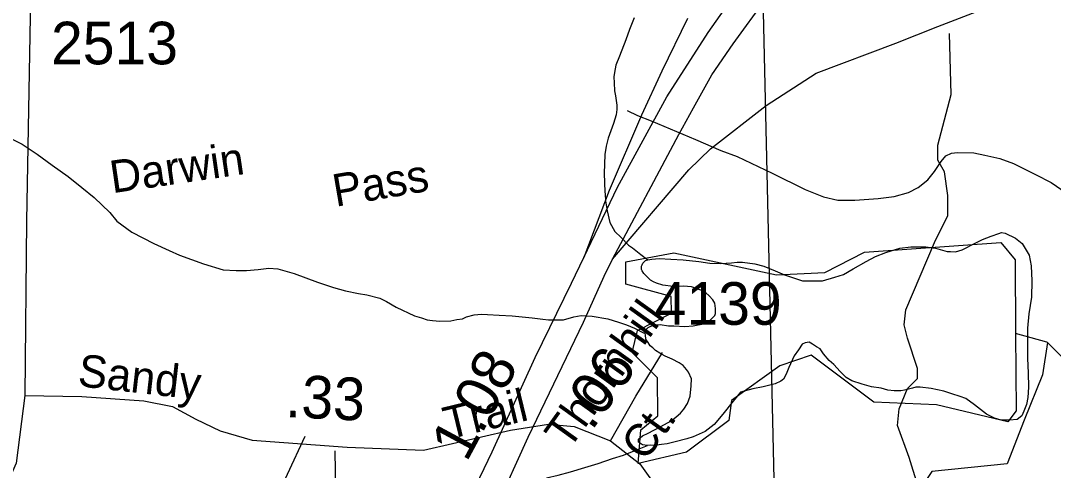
# Model space of a CAD drawing. Extents: x 2169602 to 2449496, y 721995 to 810662.
# Drawn here: x 2403022 to 2406048, y 802833 to 804152 of the extents above; entities that cross this region are included whole.
import ezdxf

# ---------------------------------------------------------------- set-up
doc = ezdxf.new("R2010")
doc.units = 0
doc.layers.add('Default', color=7, linetype='Continuous')

msp = doc.modelspace()

# ---------------------------------------------------------------- linework, layer by layer
at = {"layer": 'Default'}
msp.add_line((2405191.9, 804438.5), (2405245.3, 802063.2), dxfattribs=at)
for points in [[(2404915.6, 803928.1), (2405036.4, 804117), (2405123.7, 804240.6), (2405234.6, 804371.2), (2405362.5, 804511.8), (2405539.6, 804673.7), (2405853.2, 804939.3), (2406026.7, 805084.7)], [(2404756.2, 803452.5), (2404950.4, 803818.2), (2404993.3, 803895.8), (2405047.1, 803992.6), (2405109.9, 804083.9), (2405206.3, 804217.8), (2405339.8, 804365.5), (2405444.9, 804470.6), (2405521.7, 804547.3), (2405695, 804697.9), (2405901.2, 804879.4), (2406101.9, 805044.8)], [(2403069.6, 804840.3), (2403064.8, 804666.5), (2403050.2, 804218.3), (2403038.7, 803564.9), (2403034, 803052.9)], [(2404756.2, 803452.5), (2404980, 803714.6), (2405043.6, 803776), (2405206, 803902.9), (2405352.3, 803997.6), (2405585.8, 804085.3), (2405709.2, 804134), (2405971.2, 804236.4), (2406114.3, 804327.3), (2406230.6, 804436), (2406349.4, 804578.9), (2406417.5, 804691.6), (2406485.6, 804797), (2406506.8, 804829.6)], [(2404975.5, 804158.1), (2404900.1, 804003.3), (2404841.3, 803874.4), (2404745.9, 803653.8), (2404672, 803457.6)], [(2404819.2, 804159.7), (2404805.5, 804125.7), (2404795.5, 804095.5), (2404776, 804047.4), (2404765.5, 804021.4), (2404762, 803999.6), (2404760, 803987.3), (2404760.4, 803969.4), (2404762.2, 803945.6), (2404764.3, 803931.5), (2404768.6, 803903.7), (2404768.6, 803891.5), (2404766.8, 803875.6), (2404758.8, 803849.6), (2404743.2, 803807.3), (2404737.4, 803783.5), (2404733.5, 803759.3), (2404731.7, 803703.2), (2404733.7, 803649.4)], [(2405650.1, 802792), (2405625.4, 802870.8), (2405591, 802964.3), (2405595.9, 803013.6), (2405620.5, 803072.7), (2405650.1, 803102.2), (2405650.1, 803131.8), (2405620.5, 803220.4), (2405610.7, 803259.8), (2405615.6, 803304.2), (2405699.3, 803501.2), (2405738.7, 803580), (2405738.7, 803639.1), (2405728.8, 803708), (2405709.1, 803742.5), (2405709.1, 803786.8), (2405748.5, 803934.6), (2405743.6, 804114.3)], [(2404672, 803457.6), (2404770.6, 803663.4), (2404915.6, 803928.1)], [(2404798.9, 803887.8), (2404828.8, 803873.9), (2404869.2, 803858.1), (2404999.2, 803802.7), (2405073.4, 803771.2), (2405121.6, 803753.4), (2405223.9, 803704.3), (2405320.1, 803656.8), (2405374.2, 803634.8), (2405415.9, 803625.3), (2405466.1, 803625.4), (2405534, 803629.8), (2405581.8, 803636.3), (2405623.8, 803648.2), (2405651.7, 803662.7), (2405679.6, 803684.8), (2405699.7, 803709), (2405719.1, 803738.9), (2405732.9, 803755.1), (2405749.1, 803763.2), (2405766.9, 803765.3), (2405815.1, 803763.7), (2405847.3, 803757.6), (2405891.2, 803747.8), (2405931.4, 803732.3), (2405995.3, 803700.4), (2406041.7, 803676.7), (2406085.6, 803646.9)], [(2402979.5, 803813.2), (2403025.9, 803789.6), (2403069.7, 803759.8), (2403114, 803727.9), (2403160.4, 803694.6), (2403200.6, 803662.5), (2403236.9, 803632.7), (2403282.8, 803589.3), (2403303.1, 803563.5), (2403347, 803531.7), (2403411.6, 803498), (2403457.1, 803478.1), (2403487.4, 803464.2), (2403557.6, 803438.6), (2403615.4, 803420.9), (2403653.5, 803419.2), (2403683.7, 803419.5), (2403717.5, 803421.7), (2403749.3, 803425.8), (2403775.3, 803423.9), (2403823.5, 803410.1), (2403891.6, 803384.8), (2403937.9, 803368.9), (2403973.6, 803359.1), (2404011.8, 803351.3), (2404035.9, 803347.6), (2404074.3, 803337.8), (2404093.8, 803327.9), (2404122.1, 803311.8), (2404176.2, 803286.3), (2404196.3, 803280.3), (2404212.5, 803274.7), (2404228.3, 803272.7), (2404250, 803270.6), (2404282.4, 803271), (2404300.1, 803275.2), (2404316, 803277.2), (2404328.1, 803283.1), (2404350.1, 803289.2), (2404372, 803291.5), (2404390.1, 803289.6), (2404424.1, 803287.7), (2404462, 803286), (2404520.3, 803280.1)], [(2404733.7, 803649.4), (2404734.2, 803643.2), (2404735.8, 803623.5), (2404740.3, 803593.6), (2404748.5, 803559.5), (2404762.4, 803533.4), (2404780.9, 803515.7), (2404802.6, 803493.7), (2404814.5, 803485.8), (2404839.3, 803465.9), (2404859.2, 803450.3)], [(2404859.2, 803450.3), (2404870.9, 803452.1), (2404893.1, 803454.5), (2404927.1, 803452.6), (2404963, 803450.8), (2405009.1, 803445), (2405041.3, 803441), (2405073.3, 803439.4), (2405105.1, 803441.5), (2405121.1, 803443.5), (2405136.9, 803443.6), (2405173, 803438.2), (2405199.2, 803432.2), (2405232.8, 803418.1), (2405259.5, 803406.4), (2405289.2, 803396.6), (2405313, 803388.9), (2405371.2, 803389.1), (2405407.5, 803399.4), (2405433, 803407.3), (2405461.3, 803423.7), (2405498.8, 803445.6), (2405526.7, 803460.1), (2405556.8, 803472.1), (2405598.4, 803484.5), (2405630.6, 803488.6), (2405674.3, 803488.8), (2405702.6, 803485), (2405736.2, 803475.1), (2405746.5, 803475.1), (2405760.6, 803473.4), (2405780.7, 803479.3), (2405818.5, 803499.5), (2405840.6, 803509.6), (2405866, 803519.9), (2405888.2, 803527.9), (2405896.2, 803530), (2405906.2, 803528.1), (2405936.6, 803514.1), (2405956.5, 803498.1), (2405976.8, 803464.2), (2405982.9, 803432.5), (2405985, 803388.4), (2405983.3, 803340.8), (2405975.7, 803292.4), (2405971.6, 803250.4), (2405972.1, 803242.7)], [(2405937, 803234.1), (2405939, 803007.7), (2405914, 802975.4), (2405705.1, 803025.6), (2405522, 803032.6), (2405338, 803171), (2405246, 803140), (2405105.1, 803037.9), (2405097.1, 802979), (2404973, 802886.4), (2404831.1, 802853.2), (2404839.1, 802951.5), (2404889, 802993.1), (2404887.9, 803104.7), (2404813.1, 803178.4), (2404829.1, 803243.6), (2404929, 803294.1), (2404928.1, 803343.3), (2404795.1, 803378.9), (2404795.1, 803444.5), (2404936.1, 803471.1), (2405236.1, 803405.9), (2405378, 803412.8), (2405494.1, 803472.8), (2405894.1, 803500.7), (2405936, 803450.7), (2405937, 803234.1)], [(2400361.4, 799863.7), (2400990.3, 800043.5), (2401535.4, 800192.1), (2401961.6, 800311), (2402323.2, 800408.5), (2402465.8, 800457.7), (2402588.8, 800506.8), (2402756, 800585.5), (2402908.5, 800678.9), (2403056, 800767.4), (2403174.1, 800846), (2403368.5, 801023.3), (2403566.5, 801213), (2403740.2, 801430.3), (2403888.9, 801646), (2403986.1, 801823), (2404148, 802158.9), (2404272.5, 802423.1), (2404413.6, 802721.7), (2404509, 802930.5), (2404671, 803267.3), (2404731.9, 803402.6), (2404756.2, 803452.5)], [(2402635, 800622.9), (2402720.9, 800665.8), (2402892.7, 800766.8), (2403145.3, 800928.4), (2403246.3, 801019.3), (2403492, 801261.1), (2403621.9, 801409.1), (2403742.1, 801574), (2403815.4, 801679.6), (2403883.5, 801794.9), (2403937.1, 801902.9), (2404037.2, 802108.1), (2404133.5, 802315), (2404188.9, 802439.4), (2404403.6, 802887.8), (2404529.6, 803164.1), (2404635.6, 803381.7), (2404672, 803457.6)], [(2404852.1, 803234.3), (2404852.5, 803238.3), (2404852.1, 803242), (2404856.6, 803248.3), (2404860.3, 803252.2), (2404868.1, 803256.3), (2404876, 803258.3), (2404882, 803260.2), (2404890, 803260.2), (2404895.9, 803260.5), (2404919.9, 803256.5), (2404936.1, 803256.5), (2404968.1, 803254.9), (2404992.3, 803256.9), (2405022.2, 803263), (2405042.1, 803273.3), (2405050.3, 803281), (2405056.1, 803287.4), (2405057.9, 803293.3), (2405057.7, 803307.5), (2405056.1, 803323.2), (2405049.7, 803333.5), (2405039.3, 803345.2), (2405029.6, 803353.1), (2405019.6, 803359.1), (2405003.6, 803365.2), (2404987.4, 803370.8), (2404963.6, 803372.8), (2404933.5, 803372.5), (2404903.3, 803376.3), (2404885.3, 803382.2), (2404875.6, 803386.1), (2404867, 803390.3), (2404859.4, 803398.3), (2404847.3, 803409.9), (2404843.2, 803418.2), (2404841.4, 803422.2), (2404841.2, 803431.9), (2404843.2, 803436), (2404845.3, 803440.2), (2404852.9, 803448), (2404859.2, 803450.3)], [(2404520.3, 803280.1), (2404551.9, 803276.5), (2404568.1, 803274.4), (2404585.9, 803274.6), (2404611.9, 803274.7), (2404642.3, 803283.1), (2404664.2, 803287.1), (2404696, 803285.1), (2404741.9, 803277.3), (2404773.9, 803267.7), (2404796.5, 803259.8), (2404820.3, 803250.1), (2404846.5, 803236), (2404852.1, 803234.3)], [(2405972.1, 803242.7), (2405972.1, 803204.5), (2405972.5, 803160.7), (2405974.3, 803118.6), (2405974.7, 803076.8), (2405973.1, 803046.6), (2405968.8, 803026.6), (2405961.2, 803006.6), (2405955, 802992.5), (2405941.5, 802982.4), (2405919.6, 802980.5), (2405895.2, 802980.1), (2405875.3, 802985.9), (2405851.5, 802998.1), (2405817, 803025.6), (2405791, 803043.7), (2405775, 803049.4), (2405750.8, 803057.5), (2405727, 803065.1), (2405689.3, 803072.9), (2405657.1, 803076.9), (2405644.8, 803076.7), (2405635.2, 803074.5), (2405611.2, 803068.4), (2405601.1, 803066.3), (2405581, 803066.5), (2405563.2, 803068.4), (2405543.3, 803074.2), (2405515, 803078.1), (2405487.1, 803086), (2405456.8, 803095.5), (2405441, 803105.6), (2405422.7, 803123.3), (2405404.3, 803143.5), (2405390.5, 803155.3), (2405374.3, 803175.2), (2405364.3, 803188.9), (2405354.2, 803194.9), (2405342.3, 803202.8), (2405332.3, 803208.7), (2405320.2, 803207), (2405312.2, 803202.9), (2405300.7, 803186.8), (2405288.6, 803168.7), (2405272.8, 803134.6), (2405264.8, 803114.7), (2405257, 803100.5), (2405249, 803094.4), (2405232.8, 803086.3), (2405197.2, 803078.3), (2405167.2, 803071.9), (2405131.5, 803061.9), (2405109.4, 803035.6), (2405079.7, 802997.5), (2405053.8, 802967.4), (2405027.8, 802947.3), (2404992.1, 802931.3), (2404974.1, 802925.1), (2404940, 802916.8), (2404916, 802910.7), (2404899.8, 802908.7), (2404878.3, 802906.2), (2404866, 802906.5), (2404858.2, 802905.6)], [(2404858.2, 802905.6), (2404844.1, 802908.2), (2404838.1, 802912.3), (2404832, 802916.1), (2404832, 802924.2), (2404844.3, 802934.1), (2404860.1, 802942.3), (2404895.7, 802960.4), (2404929.8, 802978.8), (2404955.6, 803000.8), (2404965.2, 803012.8), (2404975.7, 803029.1), (2404983.1, 803051.1), (2404986.8, 803080.9), (2404987.2, 803101.1), (2404978.6, 803121.1), (2404972.6, 803128.9), (2404962.8, 803140.9), (2404950.9, 803148.8), (2404931, 803158.7), (2404910.5, 803168.3), (2404894.3, 803176.5), (2404882.4, 803184.3), (2404874.4, 803192.4), (2404866.4, 803198.1), (2404860.5, 803208.3), (2404854.1, 803218.2), (2404852.3, 803230.2), (2404852.1, 803234.3)], [(2406030.3, 803208.1), (2406029.1, 803209.3), (2405937, 803234.1)], [(2406030.3, 803208.1), (2406016.3, 803112.9), (2405962.2, 802979.9), (2405912.9, 802851.8), (2405691.4, 802829.7), (2405642.2, 802755.8), (2405604.6, 802661.9)], [(2406512, 803169.8), (2406188, 803051.8), (2406030.3, 803208.1)], [(2404750.1, 802919.9), (2404824.3, 803050.8), (2404902.8, 803178.5)], [(2403034, 803052.9), (2403008.9, 802853.9), (2402953.4, 802732.5), (2402896.9, 802613.1), (2402821.6, 802506.3), (2402679.3, 802370.2), (2402190.6, 801909.4), (2402048.3, 801762.8), (2401801.3, 801530.4), (2401661.1, 801425.7), (2401556.5, 801362.8), (2401406.8, 801300), (2400977.8, 801168.1), (2400586.5, 801057.1), (2400502.2, 801017.3)], [(2403034, 803052.9), (2403200.4, 803049.7), (2403382.4, 803037.2), (2403466.1, 803020.4), (2403535.2, 802982.7), (2403606.3, 802949.2), (2403700.5, 802922), (2403978.9, 802901.1), (2404201.7, 802892.7), (2404287.5, 802911.5), (2404457.1, 802951.3), (2404568, 802968.1), (2404643.3, 802961.8), (2404750.1, 802919.9)], [(2403673.4, 802402.5), (2403700, 802598.9), (2403855.8, 802933.6)], [(2404750.1, 802919.9), (2404835.9, 802851.8), (2404895, 802770.2), (2404925.3, 802681.2), (2404944.7, 802284.3), (2404971.4, 801925.1), (2404998.6, 801588), (2404998.6, 801371.2), (2404970.8, 801239.3)], [(2403942.5, 802890.4), (2403944.2, 802769.8), (2403939.3, 802663.9), (2403931.9, 802617.1), (2403895, 802577.7), (2403813.8, 802501.4), (2403698.1, 802420.1), (2403673.4, 802402.5)], [(2404562.7, 802810.8), (2404596.8, 802819), (2404632.4, 802829), (2404674.5, 802841.3), (2404714.3, 802853.6), (2404756.3, 802867.9), (2404788.1, 802878.1), (2404834, 802896.3), (2404858.2, 802905.6)]]:
    msp.add_lwpolyline(points, dxfattribs=at)

# ---------------------------------------------------------------- texts
for s, p in [('2513', (2403110.7, 804023.4)), ('4139', (2404879.8, 803259.9))]:
    msp.add_text(s, height=125, dxfattribs=at).set_placement(p)
for s, height, rotation, p in [('Darwin', 95, 8.2385, (2403290.3, 803645.5)), ('Pass', 95, 9.786, (2403944.6, 803605.6)), ('Thornhill', 95, 54.2993, (2404628.2, 802890.3)), ('1.08', 125, 61.725, (2404328.1, 802854.5)), ('.06', 125, 54.2993, (2404694.8, 802946.6)), ('Sandy', 95, 353.4787, (2403186.5, 803080.4)), ('.33', 125, 357.1838, (2403795.9, 802989.6)), ('Trail', 95, 13.63, (2404274, 802923.2)), ('Ct.', 95, 54.2993, (2404852.4, 802856.2))]:
    msp.add_text(s, height=height, rotation=rotation, dxfattribs=at).set_placement(p)

doc.saveas('drawing.dxf')
